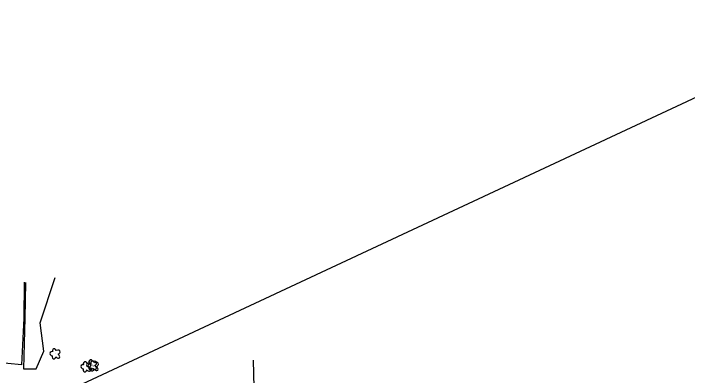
# Model space of a CAD drawing. Extents: x 588843 to 2552415, y 180129 to 269402.
# Drawn here: x 589955 to 590642, y 186995 to 187364 of the extents above; entities that cross this region are included whole.
import ezdxf

# ---------------------------------------------------------------- set-up
doc = ezdxf.new("R2010")
doc.units = 0
for name, color, linetype in [('Default', 7, 'Continuous'), ('E_LAND_TreeLine', 7, 'Continuous'), ('E_LAND_Vegetation', 7, 'Continuous'), ('E_RDWY', 7, 'Continuous')]:
    doc.layers.add(name, color=color, linetype=linetype)

# ---------------------------------------------------------------- blocks, each defined once
blk = doc.blocks.new('DTRE_2')
at = {"layer": 'E_LAND_Vegetation'}
blk.add_circle((-0.2, 0), 0.183, dxfattribs=at)
for centre, major_axis, ratio in [((-5.9, 0.2), (4.93, -0.12), 0.832022), ((-1.9, 5.3), (1.36, -4.98), 0.782863), ((4.1, 2.7), (-5.27, -2.93), 0.691916), ((-2.5, -5.2), (1.8, 4.86), 0.716896), ((3.5, -3.7), (-5.01, 4.58), 0.560249)]:
    blk.add_ellipse(centre, major_axis=major_axis, ratio=ratio, start_param=1.570796, end_param=4.712389, dxfattribs=at)

msp = doc.modelspace()

# ---------------------------------------------------------------- linework, layer by layer
at = {"layer": 'Default'}
msp.add_lwpolyline([(591615.09, 187246.23), (591637.48, 187198.53), (591342.5, 186657.05), (591340.04, 186646.33), (591325.15, 186588.94), (591314.68, 186544.52), (590335.16, 185755.94), (590089.6, 186237.3), (590063.71, 186267.8), (589984.27, 186602.34), (590048.74, 186666.43), (590044.21, 186706.17), (589965.01, 186852.44), (589966.96, 186864.3), (589738.46, 186950.56), (589980.48, 186929.54), (589980.82, 186932.54), (589987.79, 186967.01), (589988.43, 186969.95), (590832.85, 187364.29), (591607.16, 187360.88), (591615.35, 187246.35)], dxfattribs=at)
at = {"layer": 'E_LAND_TreeLine'}
for points in [[(589966.79, 187090.07), (589966.04, 187054.03), (589964.78, 187002.45), (589977.57, 187002.24), (589985.34, 187020.36), (589981.7, 187049.03), (589997.13, 187095.2)], [(590198.79, 187010.99), (590200.11, 186955.11), (590211.92, 186944.17), (590238.52, 186938.56), (590247.38, 186944.52), (590245.46, 186961.73)]]:
    msp.add_lwpolyline(points, dxfattribs=at)
at = {"layer": 'E_RDWY'}
msp.add_lwpolyline([(589965.6, 187090.54), (589965.17, 187054), (589962.88, 187006.44), (589934.47, 187009.04), (589931, 187009.36), (589927.53, 187009.14), (589924.13, 187008.39), (589920.89, 187007.11), (589920.89, 187007.11), (589917.66, 187005.2), (589914.81, 187002.77), (589912.39, 186999.9), (589910.49, 186996.67), (589910.49, 186996.67), (589909.16, 186986.87)], dxfattribs=at)

# ---------------------------------------------------------------- block references
at = {"layer": 'E_LAND_Vegetation', "xscale": 0.5, "yscale": 0.5}
for p in [(589997.15, 187017.64), (590028.68, 187004.35), (590034.5, 187006.27), (590036.25, 187005.15)]:
    msp.add_blockref('DTRE_2', p, dxfattribs=at)

doc.saveas('drawing.dxf')
